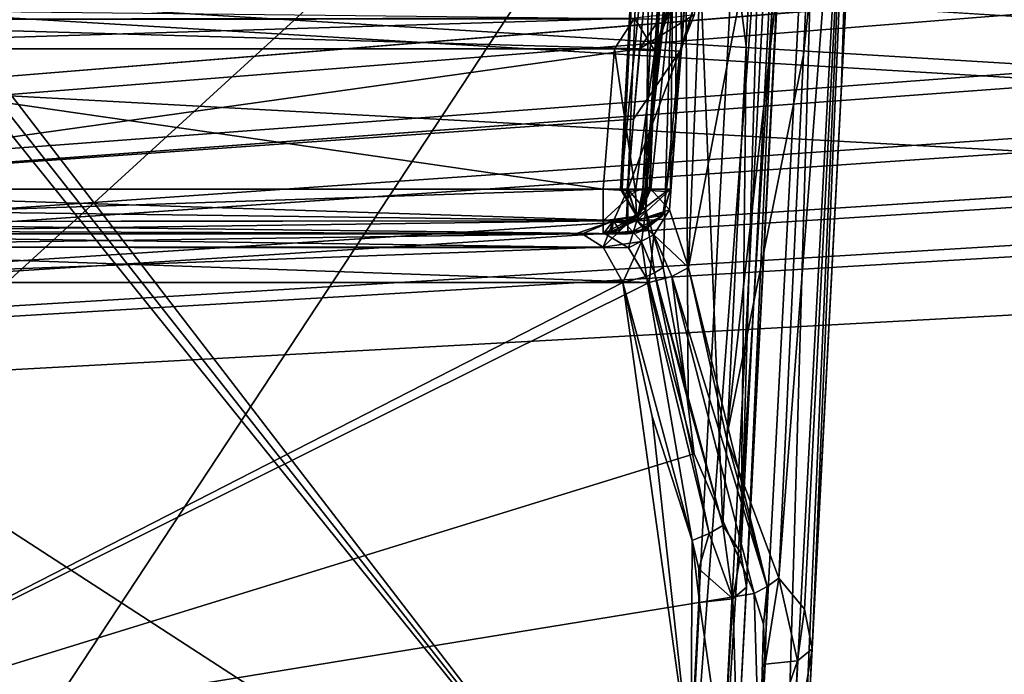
# Model space of a CAD drawing. Header units: inches. Extents: x -9.7 to 9.7, y -2.4 to 4.3.
# Tile 528 of 656: x -1.598 to -0.967, y -1.387 to -0.968. Entities that reach past the tile are written whole.
import ezdxf

# ---------------------------------------------------------------- set-up
doc = ezdxf.new("R2010")
doc.units = ezdxf.units.IN
doc.header["$LTSCALE"] = 101.851852
doc.header["$MEASUREMENT"] = 0
for name, color, linetype in [('1430', 7, 'CONTINUOUS'), ('1433', 7, 'CONTINUOUS'), ('1447', 7, 'CONTINUOUS'), ('1472', 7, 'CONTINUOUS'), ('1473', 7, 'CONTINUOUS'), ('1477', 7, 'CONTINUOUS'), ('1478', 7, 'CONTINUOUS'), ('1479', 7, 'CONTINUOUS'), ('1480', 7, 'CONTINUOUS'), ('1483', 7, 'CONTINUOUS'), ('1484', 7, 'CONTINUOUS'), ('1485', 7, 'CONTINUOUS'), ('1486', 7, 'CONTINUOUS'), ('1940', 7, 'CONTINUOUS'), ('1941', 7, 'CONTINUOUS'), ('1942', 7, 'CONTINUOUS'), ('231', 7, 'CONTINUOUS'), ('2601', 7, 'CONTINUOUS'), ('2606', 7, 'CONTINUOUS'), ('2607', 7, 'CONTINUOUS'), ('2608', 7, 'CONTINUOUS'), ('2609', 7, 'CONTINUOUS'), ('2610', 7, 'CONTINUOUS'), ('467', 7, 'CONTINUOUS'), ('835', 7, 'CONTINUOUS'), ('836', 7, 'CONTINUOUS'), ('837', 7, 'CONTINUOUS'), ('8370', 7, 'CONTINUOUS'), ('838', 7, 'CONTINUOUS'), ('8384', 7, 'CONTINUOUS'), ('839', 7, 'CONTINUOUS'), ('840', 7, 'CONTINUOUS'), ('841', 7, 'CONTINUOUS'), ('842', 7, 'CONTINUOUS'), ('843', 7, 'CONTINUOUS'), ('849', 7, 'CONTINUOUS'), ('850', 7, 'CONTINUOUS'), ('851', 7, 'CONTINUOUS'), ('852', 7, 'CONTINUOUS'), ('867', 7, 'CONTINUOUS'), ('868', 7, 'CONTINUOUS'), ('871', 7, 'CONTINUOUS')]:
    doc.layers.add(name, color=color, linetype=linetype)

msp = doc.modelspace()

# ---------------------------------------------------------------- linework, layer by layer
at = {"layer": '1430', "linetype": 'CONTINUOUS'}
for points in [[(-1.09641, -0.64895, 3.78276), (-1.14486, -1.57343, 4.39629), (-1.09584, -0.6382, 4.4453), (-1.09641, -0.64895, 3.78276)], [(-1.14145, -1.50846, 4.17641), (-1.14486, -1.57343, 4.39629), (-1.09641, -0.64895, 3.78276), (-1.14145, -1.50846, 4.17641)], [(-1.13933, -1.46806, 4.15781), (-1.14145, -1.50846, 4.17641), (-1.09641, -0.64895, 3.78276), (-1.13933, -1.46806, 4.15781)], [(-1.13847, -1.45157, 4.11652), (-1.13933, -1.46806, 4.15781), (-1.09641, -0.64895, 3.78276), (-1.13847, -1.45157, 4.11652)], [(-1.0979, -0.67738, 3.79138), (-1.13847, -1.45157, 4.11652), (-1.09641, -0.64895, 3.78276), (-1.0979, -0.67738, 3.79138)], [(-1.13847, -1.45157, 3.86955), (-1.13847, -1.45157, 4.11652), (-1.0979, -0.67738, 3.79138), (-1.13847, -1.45157, 3.86955)], [(-1.13829, -1.44816, 3.8584), (-1.13847, -1.45157, 3.86955), (-1.0979, -0.67738, 3.79138), (-1.13829, -1.44816, 3.8584)], [(-1.13781, -1.43906, 3.85101), (-1.13829, -1.44816, 3.8584), (-1.0979, -0.67738, 3.79138), (-1.13781, -1.43906, 3.85101)], [(-1.13218, -1.33148, 3.80754), (-1.13781, -1.43906, 3.85101), (-1.0979, -0.67738, 3.79138), (-1.13218, -1.33148, 3.80754)]]:
    msp.add_3dface(points, dxfattribs=at)
at = {"layer": '1433', "linetype": 'CONTINUOUS'}
for points in [[(-1.10467, -0.63882, 4.46648), (-1.17481, -1.57343, 4.42625), (-1.1258, -0.63817, 4.47526), (-1.10467, -0.63882, 4.46648)], [(-1.15357, -1.57279, 4.41749), (-1.17481, -1.57343, 4.42625), (-1.10467, -0.63882, 4.46648), (-1.15357, -1.57279, 4.41749)], [(-1.09584, -0.6382, 4.4453), (-1.14486, -1.57343, 4.39629), (-1.15357, -1.57279, 4.41749), (-1.09584, -0.6382, 4.4453)], [(-1.09584, -0.6382, 4.4453), (-1.15357, -1.57279, 4.41749), (-1.10467, -0.63882, 4.46648), (-1.09584, -0.6382, 4.4453)]]:
    msp.add_3dface(points, dxfattribs=at)
at = {"layer": '1447', "linetype": 'CONTINUOUS'}
for points in [[(-1.1258, -0.63817, 4.47526), (-1.17481, -1.57343, 4.42625), (-1.8937, -0.63817, 4.47526), (-1.1258, -0.63817, 4.47526)], [(-1.8937, -0.63817, 4.47526), (-1.17481, -1.57343, 4.42625), (-1.75007, -0.84341, 4.46451), (-1.8937, -0.63817, 4.47526)], [(-1.17481, -1.57343, 4.42625), (-1.73027, -0.88351, 4.4624), (-1.75007, -0.84341, 4.46451), (-1.17481, -1.57343, 4.42625)], [(-1.73027, -0.88351, 4.4624), (-1.17481, -1.57343, 4.42625), (-1.70705, -1.22837, 4.44433), (-1.73027, -0.88351, 4.4624)], [(-1.17481, -1.57343, 4.42625), (-1.68549, -1.57343, 4.42625), (-1.70705, -1.22837, 4.44433), (-1.17481, -1.57343, 4.42625)]]:
    msp.add_3dface(points, dxfattribs=at)
at = {"layer": '1472', "linetype": 'CONTINUOUS'}
for points in [[(-1.13781, -1.43906, 3.85101), (-1.13218, -1.33148, 3.80754), (-1.14083, -1.33877, 3.78836), (-1.13781, -1.43906, 3.85101)], [(-1.16777, -1.44873, 3.82319), (-1.14712, -1.44656, 3.83123), (-1.16213, -1.34115, 3.77972), (-1.16777, -1.44873, 3.82319)], [(-1.16213, -1.34115, 3.77972), (-1.14712, -1.44656, 3.83123), (-1.14083, -1.33877, 3.78836), (-1.16213, -1.34115, 3.77972)], [(-1.14712, -1.44656, 3.83123), (-1.13781, -1.43906, 3.85101), (-1.14083, -1.33877, 3.78836), (-1.14712, -1.44656, 3.83123)]]:
    msp.add_3dface(points, dxfattribs=at)
at = {"layer": '1473', "linetype": 'CONTINUOUS'}
for points in [[(-1.83865, -1.13627, 3.69695), (-1.82228, -1.44873, 3.82319), (-1.21131, -1.13627, 3.69695), (-1.83865, -1.13627, 3.69695)], [(-1.82228, -1.44873, 3.82319), (-1.16777, -1.44873, 3.82319), (-1.21131, -1.13627, 3.69695), (-1.82228, -1.44873, 3.82319)], [(-1.21131, -1.13627, 3.69695), (-1.16777, -1.44873, 3.82319), (-1.19242, -1.22216, 3.73165), (-1.21131, -1.13627, 3.69695)], [(-1.19242, -1.22216, 3.73165), (-1.16777, -1.44873, 3.82319), (-1.16691, -1.30154, 3.76372), (-1.19242, -1.22216, 3.73165)], [(-1.16777, -1.44873, 3.82319), (-1.16213, -1.34115, 3.77972), (-1.16691, -1.30154, 3.76372), (-1.16777, -1.44873, 3.82319)], [(-1.16691, -1.30154, 3.76372), (-1.16213, -1.34115, 3.77972), (-1.16273, -1.31968, 3.77105), (-1.16691, -1.30154, 3.76372)]]:
    msp.add_3dface(points, dxfattribs=at)
at = {"layer": '1477', "linetype": 'CONTINUOUS'}
for points in [[(-1.84181, -1.105, 3.50599), (-1.84226, -1.105, 3.65059), (-1.23745, -1.105, 3.65059), (-1.84181, -1.105, 3.50599)], [(-1.22383, -1.105, 3.50597), (-1.84181, -1.105, 3.50599), (-1.2417, -1.105, 3.57724), (-1.22383, -1.105, 3.50597)], [(-1.2417, -1.105, 3.57724), (-1.84181, -1.105, 3.50599), (-1.23745, -1.105, 3.65059), (-1.2417, -1.105, 3.57724)]]:
    msp.add_3dface(points, dxfattribs=at)
at = {"layer": '1478', "linetype": 'CONTINUOUS'}
for points in [[(-1.20814, -1.07657, 3.64435), (-1.20238, -1.09395, 3.51498), (-1.21725, -1.09676, 3.64629), (-1.20814, -1.07657, 3.64435)], [(-1.20862, -1.07657, 3.55796), (-1.20238, -1.09395, 3.51498), (-1.21282, -1.07657, 3.6), (-1.20862, -1.07657, 3.55796)], [(-1.21282, -1.07657, 3.6), (-1.20238, -1.09395, 3.51498), (-1.21164, -1.07657, 3.6223), (-1.21282, -1.07657, 3.6)], [(-1.21164, -1.07657, 3.6223), (-1.20238, -1.09395, 3.51498), (-1.20814, -1.07657, 3.64435), (-1.21164, -1.07657, 3.6223)], [(-1.1962, -1.07657, 3.51757), (-1.20238, -1.09395, 3.51498), (-1.20862, -1.07657, 3.55796), (-1.1962, -1.07657, 3.51757)], [(-1.22383, -1.105, 3.50597), (-1.2417, -1.105, 3.57724), (-1.21725, -1.09676, 3.64629), (-1.22383, -1.105, 3.50597)], [(-1.2417, -1.105, 3.57724), (-1.23745, -1.105, 3.65059), (-1.21725, -1.09676, 3.64629), (-1.2417, -1.105, 3.57724)], [(-1.2185, -1.10444, 3.50821), (-1.22383, -1.105, 3.50597), (-1.21725, -1.09676, 3.64629), (-1.2185, -1.10444, 3.50821)], [(-1.21337, -1.10278, 3.51036), (-1.2185, -1.10444, 3.50821), (-1.21725, -1.09676, 3.64629), (-1.21337, -1.10278, 3.51036)], [(-1.20238, -1.09395, 3.51498), (-1.21337, -1.10278, 3.51036), (-1.21725, -1.09676, 3.64629), (-1.20238, -1.09395, 3.51498)]]:
    msp.add_3dface(points, dxfattribs=at)
at = {"layer": '1479', "linetype": 'CONTINUOUS'}
for points in [[(-1.22383, -1.07657, 3.47601), (-1.22383, -1.09676, 3.48532), (-1.20323, -1.07772, 3.48433), (-1.22383, -1.07657, 3.47601)], [(-1.20261, -1.09373, 3.49601), (-1.20323, -1.07772, 3.48433), (-1.22383, -1.09676, 3.48532), (-1.20261, -1.09373, 3.49601)], [(-1.20323, -1.07772, 3.48433), (-1.20261, -1.09373, 3.49601), (-1.19383, -1.075, 3.50597), (-1.20323, -1.07772, 3.48433)], [(-1.20261, -1.09373, 3.49601), (-1.20238, -1.09395, 3.51498), (-1.19383, -1.075, 3.50597), (-1.20261, -1.09373, 3.49601)], [(-1.20238, -1.09395, 3.51498), (-1.1962, -1.07657, 3.51757), (-1.19383, -1.075, 3.50597), (-1.20238, -1.09395, 3.51498)], [(-1.19383, -1.075, 3.50597), (-1.1962, -1.07657, 3.51757), (-1.1943, -1.07702, 3.51091), (-1.19383, -1.075, 3.50597)], [(-1.22383, -1.105, 3.50597), (-1.2185, -1.10444, 3.50821), (-1.20261, -1.09373, 3.49601), (-1.22383, -1.105, 3.50597)], [(-1.22383, -1.105, 3.50597), (-1.20261, -1.09373, 3.49601), (-1.22383, -1.09676, 3.48532), (-1.22383, -1.105, 3.50597)], [(-1.2185, -1.10444, 3.50821), (-1.21337, -1.10278, 3.51036), (-1.20261, -1.09373, 3.49601), (-1.2185, -1.10444, 3.50821)], [(-1.21337, -1.10278, 3.51036), (-1.20238, -1.09395, 3.51498), (-1.20261, -1.09373, 3.49601), (-1.21337, -1.10278, 3.51036)]]:
    msp.add_3dface(points, dxfattribs=at)
at = {"layer": '1480', "linetype": 'CONTINUOUS'}
for points in [[(-1.22383, -1.09676, 3.48532), (-1.22383, -1.07657, 3.47601), (-1.84154, -1.09712, 3.4857), (-1.22383, -1.09676, 3.48532)], [(-1.84154, -1.09712, 3.4857), (-1.22383, -1.07657, 3.47601), (-1.84077, -1.07657, 3.47601), (-1.84154, -1.09712, 3.4857)], [(-1.84181, -1.105, 3.50599), (-1.22383, -1.105, 3.50597), (-1.22383, -1.09676, 3.48532), (-1.84181, -1.105, 3.50599)], [(-1.84181, -1.105, 3.50599), (-1.22383, -1.09676, 3.48532), (-1.84154, -1.09712, 3.4857), (-1.84181, -1.105, 3.50599)]]:
    msp.add_3dface(points, dxfattribs=at)
at = {"layer": '1483', "linetype": 'CONTINUOUS'}
for points in [[(-1.84856, -0.96793, 3.46275), (-1.84548, -0.98664, 3.4713), (-1.20377, -0.96687, 3.46158), (-1.84856, -0.96793, 3.46275)], [(-1.84548, -0.98664, 3.4713), (-1.21662, -0.98664, 3.4713), (-1.20377, -0.96687, 3.46158), (-1.84548, -0.98664, 3.4713)]]:
    msp.add_3dface(points, dxfattribs=at)
at = {"layer": '1484', "linetype": 'CONTINUOUS'}
for points in [[(-1.84077, -1.07657, 3.47601), (-1.22383, -1.07657, 3.47601), (-1.84548, -0.98664, 3.4713), (-1.84077, -1.07657, 3.47601)], [(-1.84548, -0.98664, 3.4713), (-1.22383, -1.07657, 3.47601), (-1.21662, -0.98664, 3.4713), (-1.84548, -0.98664, 3.4713)]]:
    msp.add_3dface(points, dxfattribs=at)
at = {"layer": '1485', "linetype": 'CONTINUOUS'}
for points in [[(-1.22383, -1.07657, 3.47601), (-1.20323, -1.07772, 3.48433), (-1.21662, -0.98664, 3.4713), (-1.22383, -1.07657, 3.47601)], [(-1.21662, -0.98664, 3.4713), (-1.20323, -1.07772, 3.48433), (-1.19091, -0.98796, 3.48606), (-1.21662, -0.98664, 3.4713)], [(-1.20323, -1.07772, 3.48433), (-1.19383, -1.075, 3.50597), (-1.19091, -0.98796, 3.48606), (-1.20323, -1.07772, 3.48433)], [(-1.19383, -1.075, 3.50597), (-1.1943, -1.07702, 3.51091), (-1.19091, -0.98796, 3.48606), (-1.19383, -1.075, 3.50597)], [(-1.19091, -0.98796, 3.48606), (-1.1943, -1.07702, 3.51091), (-1.19281, -1.03166, 3.51562), (-1.19091, -0.98796, 3.48606)], [(-1.18936, -0.98664, 3.51368), (-1.19091, -0.98796, 3.48606), (-1.19281, -1.03166, 3.51562), (-1.18936, -0.98664, 3.51368)], [(-1.1943, -1.07702, 3.51091), (-1.1962, -1.07657, 3.51757), (-1.19281, -1.03166, 3.51562), (-1.1943, -1.07702, 3.51091)]]:
    msp.add_3dface(points, dxfattribs=at)
at = {"layer": '1486', "linetype": 'CONTINUOUS'}
for points in [[(-1.19091, -0.98796, 3.48606), (-1.18936, -0.98664, 3.51368), (-1.17794, -0.94574, 3.49629), (-1.19091, -0.98796, 3.48606)], [(-1.19091, -0.98796, 3.48606), (-1.17794, -0.94574, 3.49629), (-1.18234, -0.96467, 3.47692), (-1.19091, -0.98796, 3.48606)], [(-1.20377, -0.96687, 3.46158), (-1.19091, -0.98796, 3.48606), (-1.18234, -0.96467, 3.47692), (-1.20377, -0.96687, 3.46158)], [(-1.20377, -0.96687, 3.46158), (-1.21662, -0.98664, 3.4713), (-1.19091, -0.98796, 3.48606), (-1.20377, -0.96687, 3.46158)]]:
    msp.add_3dface(points, dxfattribs=at)
at = {"layer": '1940', "linetype": 'CONTINUOUS'}
for points in [[(-1.1114, -1.32569, -3.77974), (-1.09553, -0.99044, -3.76872), (-1.06015, -0.65816, -3.77567), (-1.1114, -1.32569, -3.77974)], [(-1.1114, -1.32569, -3.77974), (-1.06015, -0.65816, -3.77567), (-1.09503, -1.34544, -3.79861), (-1.1114, -1.32569, -3.77974)], [(-1.09553, -0.99044, -3.76872), (-1.08008, -0.65843, -3.75728), (-1.06015, -0.65816, -3.77567), (-1.09553, -0.99044, -3.76872)], [(-1.06015, -0.65816, -3.77567), (-1.09014, -1.37097, -3.82349), (-1.09503, -1.34544, -3.79861), (-1.06015, -0.65816, -3.77567)], [(-1.07147, -1.0147, -3.81292), (-1.09014, -1.37097, -3.82349), (-1.06015, -0.65816, -3.77567), (-1.07147, -1.0147, -3.81292)], [(-1.0528, -0.65843, -3.80177), (-1.07147, -1.0147, -3.81292), (-1.06015, -0.65816, -3.77567), (-1.0528, -0.65843, -3.80177)]]:
    msp.add_3dface(points, dxfattribs=at)
at = {"layer": '1941', "linetype": 'CONTINUOUS'}
for points in [[(-1.11887, -1.33086, -3.77717), (-1.1114, -1.32569, -3.77974), (-1.1201, -1.38064, -3.79568), (-1.11887, -1.33086, -3.77717)], [(-1.1201, -1.38064, -3.79568), (-1.1114, -1.32569, -3.77974), (-1.09945, -1.37848, -3.80372), (-1.1201, -1.38064, -3.79568)], [(-1.1114, -1.32569, -3.77974), (-1.09503, -1.34544, -3.79861), (-1.09945, -1.37848, -3.80372), (-1.1114, -1.32569, -3.77974)], [(-1.12718, -1.33537, -3.77739), (-1.11887, -1.33086, -3.77717), (-1.1212, -1.35515, -3.78538), (-1.12718, -1.33537, -3.77739)], [(-1.11887, -1.33086, -3.77717), (-1.1201, -1.38064, -3.79568), (-1.1212, -1.35515, -3.78538), (-1.11887, -1.33086, -3.77717)], [(-1.09503, -1.34544, -3.79861), (-1.09014, -1.37097, -3.82349), (-1.09945, -1.37848, -3.80372), (-1.09503, -1.34544, -3.79861)]]:
    msp.add_3dface(points, dxfattribs=at)
at = {"layer": '1942', "linetype": 'CONTINUOUS'}
for points in [[(-1.09371, -1.43906, -3.851), (-1.10237, -1.44636, -3.83183), (-1.09014, -1.37097, -3.82349), (-1.09371, -1.43906, -3.851)], [(-1.09014, -1.37097, -3.82349), (-1.10237, -1.44636, -3.83183), (-1.09945, -1.37848, -3.80372), (-1.09014, -1.37097, -3.82349)], [(-1.12367, -1.44873, -3.82319), (-1.1201, -1.38064, -3.79568), (-1.09945, -1.37848, -3.80372), (-1.12367, -1.44873, -3.82319)], [(-1.10237, -1.44636, -3.83183), (-1.12367, -1.44873, -3.82319), (-1.09945, -1.37848, -3.80372), (-1.10237, -1.44636, -3.83183)]]:
    msp.add_3dface(points, dxfattribs=at)
at = {"layer": '231', "linetype": 'CONTINUOUS'}
for points in [[(8.57837, -1.57343, -4.62775), (-8.57837, -1.57343, -4.62775), (8.52935, -0.63817, -4.57874), (8.57837, -1.57343, -4.62775)], [(5.89693, -0.63817, -4.57874), (-8.57837, -1.57343, -4.62775), (5.12257, -0.63817, -4.57874), (5.89693, -0.63817, -4.57874)], [(-8.57837, -1.57343, -4.62775), (5.89693, -0.63817, -4.57874), (6.10307, -0.63817, -4.57874), (-8.57837, -1.57343, -4.62775)], [(5.12257, -0.63817, -4.57874), (-8.57837, -1.57343, -4.62775), (4.87743, -0.63817, -4.57874), (5.12257, -0.63817, -4.57874)], [(4.87743, -0.63817, -4.57874), (-8.57837, -1.57343, -4.62775), (4.10307, -0.63817, -4.57874), (4.87743, -0.63817, -4.57874)], [(4.10307, -0.63817, -4.57874), (-8.57837, -1.57343, -4.62775), (3.89693, -0.63817, -4.57874), (4.10307, -0.63817, -4.57874)], [(3.89693, -0.63817, -4.57874), (-8.57837, -1.57343, -4.62775), (3.12257, -0.63817, -4.57874), (3.89693, -0.63817, -4.57874)], [(3.12257, -0.63817, -4.57874), (-8.57837, -1.57343, -4.62775), (2.87743, -0.63817, -4.57874), (3.12257, -0.63817, -4.57874)], [(2.87743, -0.63817, -4.57874), (-8.57837, -1.57343, -4.62775), (2.10307, -0.63817, -4.57874), (2.87743, -0.63817, -4.57874)], [(2.10307, -0.63817, -4.57874), (-8.57837, -1.57343, -4.62775), (1.89693, -0.63817, -4.57874), (2.10307, -0.63817, -4.57874)], [(1.89693, -0.63817, -4.57874), (-8.57837, -1.57343, -4.62775), (-1.89693, -0.63817, -4.57874), (1.89693, -0.63817, -4.57874)], [(8.52935, -0.63817, -4.57874), (-8.57837, -1.57343, -4.62775), (7.12257, -0.63817, -4.57874), (8.52935, -0.63817, -4.57874)], [(7.12257, -0.63817, -4.57874), (-8.57837, -1.57343, -4.62775), (6.87743, -0.63817, -4.57874), (7.12257, -0.63817, -4.57874)], [(6.87743, -0.63817, -4.57874), (-8.57837, -1.57343, -4.62775), (6.10307, -0.63817, -4.57874), (6.87743, -0.63817, -4.57874)]]:
    msp.add_3dface(points, dxfattribs=at)
at = {"layer": '2601', "linetype": 'CONTINUOUS'}
for points in [[(-1.20862, -1.07657, 3.55796), (-1.21282, -1.07657, 3.6), (-1.17224, -0.67738, 3.5154), (-1.20862, -1.07657, 3.55796)], [(-1.21282, -1.07657, 3.6), (-1.21164, -1.07657, 3.6223), (-1.1919, -0.67738, 3.6), (-1.21282, -1.07657, 3.6)], [(-1.17224, -0.67738, 3.5154), (-1.21282, -1.07657, 3.6), (-1.1919, -0.67738, 3.6), (-1.17224, -0.67738, 3.5154)], [(-1.21164, -1.07657, 3.6223), (-1.20814, -1.07657, 3.64435), (-1.1919, -0.67738, 3.6), (-1.21164, -1.07657, 3.6223)], [(-1.1962, -1.07657, 3.51757), (-1.20862, -1.07657, 3.55796), (-1.17224, -0.67738, 3.5154), (-1.1962, -1.07657, 3.51757)], [(-1.1919, -0.67738, 3.6), (-1.20814, -1.07657, 3.64435), (-1.19658, -1.09018, 3.68337), (-1.1919, -0.67738, 3.6)], [(-1.17224, -0.67738, 3.6846), (-1.1919, -0.67738, 3.6), (-1.19658, -1.09018, 3.68337), (-1.17224, -0.67738, 3.6846)], [(-1.18552, -1.1266, 3.70953), (-1.17224, -0.67738, 3.6846), (-1.19658, -1.09018, 3.68337), (-1.18552, -1.1266, 3.70953)], [(-1.19281, -1.03166, 3.51562), (-1.1962, -1.07657, 3.51757), (-1.17224, -0.67738, 3.5154), (-1.19281, -1.03166, 3.51562)], [(-1.18936, -0.98664, 3.51368), (-1.19281, -1.03166, 3.51562), (-1.17224, -0.67738, 3.5154), (-1.18936, -0.98664, 3.51368)], [(-1.17794, -0.94574, 3.49629), (-1.18936, -0.98664, 3.51368), (-1.17224, -0.67738, 3.5154), (-1.17794, -0.94574, 3.49629)], [(-1.16937, -1.21237, 3.7403), (-1.17224, -0.67738, 3.6846), (-1.18552, -1.1266, 3.70953), (-1.16937, -1.21237, 3.7403)], [(-1.1173, -0.67738, 3.75187), (-1.17224, -0.67738, 3.6846), (-1.13234, -0.98491, 3.76049), (-1.1173, -0.67738, 3.75187)], [(-1.13234, -0.98491, 3.76049), (-1.17224, -0.67738, 3.6846), (-1.14723, -1.29188, 3.76895), (-1.13234, -0.98491, 3.76049)], [(-1.14723, -1.29188, 3.76895), (-1.17224, -0.67738, 3.6846), (-1.16937, -1.21237, 3.7403), (-1.14723, -1.29188, 3.76895)]]:
    msp.add_3dface(points, dxfattribs=at)
at = {"layer": '2606', "linetype": 'CONTINUOUS'}
for points in [[(-1.1173, -0.67738, 3.75187), (-1.13234, -0.98491, 3.76049), (-1.13574, -1.30933, 3.7858), (-1.1173, -0.67738, 3.75187)], [(-1.10302, -0.67768, 3.76939), (-1.1173, -0.67738, 3.75187), (-1.13574, -1.30933, 3.7858), (-1.10302, -0.67768, 3.76939)], [(-1.13218, -1.33148, 3.80754), (-1.10302, -0.67768, 3.76939), (-1.13574, -1.30933, 3.7858), (-1.13218, -1.33148, 3.80754)], [(-1.13218, -1.33148, 3.80754), (-1.0979, -0.67738, 3.79138), (-1.09848, -0.67755, 3.78386), (-1.13218, -1.33148, 3.80754)], [(-1.13218, -1.33148, 3.80754), (-1.09848, -0.67755, 3.78386), (-1.10302, -0.67768, 3.76939), (-1.13218, -1.33148, 3.80754)], [(-1.14723, -1.29188, 3.76895), (-1.13574, -1.30933, 3.7858), (-1.13234, -0.98491, 3.76049), (-1.14723, -1.29188, 3.76895)]]:
    msp.add_3dface(points, dxfattribs=at)
at = {"layer": '2607', "linetype": 'CONTINUOUS'}
for points in [[(-1.14083, -1.33877, 3.78836), (-1.14723, -1.29188, 3.76895), (-1.15603, -1.29709, 3.76441), (-1.14083, -1.33877, 3.78836)], [(-1.14723, -1.29188, 3.76895), (-1.14083, -1.33877, 3.78836), (-1.13574, -1.30933, 3.7858), (-1.14723, -1.29188, 3.76895)], [(-1.16691, -1.30154, 3.76372), (-1.16273, -1.31968, 3.77105), (-1.15603, -1.29709, 3.76441), (-1.16691, -1.30154, 3.76372)], [(-1.16273, -1.31968, 3.77105), (-1.14083, -1.33877, 3.78836), (-1.15603, -1.29709, 3.76441), (-1.16273, -1.31968, 3.77105)], [(-1.14083, -1.33877, 3.78836), (-1.13218, -1.33148, 3.80754), (-1.13574, -1.30933, 3.7858), (-1.14083, -1.33877, 3.78836)], [(-1.16213, -1.34115, 3.77972), (-1.14083, -1.33877, 3.78836), (-1.16273, -1.31968, 3.77105), (-1.16213, -1.34115, 3.77972)]]:
    msp.add_3dface(points, dxfattribs=at)
at = {"layer": '2608', "linetype": 'CONTINUOUS'}
for points in [[(-1.16937, -1.21237, 3.7403), (-1.18552, -1.1266, 3.70953), (-1.19092, -1.13006, 3.70335), (-1.16937, -1.21237, 3.7403)], [(-1.21131, -1.13627, 3.69695), (-1.16691, -1.30154, 3.76372), (-1.19625, -1.1324, 3.69989), (-1.21131, -1.13627, 3.69695)], [(-1.19625, -1.1324, 3.69989), (-1.15603, -1.29709, 3.76441), (-1.19092, -1.13006, 3.70335), (-1.19625, -1.1324, 3.69989)], [(-1.16691, -1.30154, 3.76372), (-1.15603, -1.29709, 3.76441), (-1.19625, -1.1324, 3.69989), (-1.16691, -1.30154, 3.76372)], [(-1.14723, -1.29188, 3.76895), (-1.16937, -1.21237, 3.7403), (-1.19092, -1.13006, 3.70335), (-1.14723, -1.29188, 3.76895)], [(-1.15603, -1.29709, 3.76441), (-1.14723, -1.29188, 3.76895), (-1.19092, -1.13006, 3.70335), (-1.15603, -1.29709, 3.76441)], [(-1.21131, -1.13627, 3.69695), (-1.19242, -1.22216, 3.73165), (-1.16691, -1.30154, 3.76372), (-1.21131, -1.13627, 3.69695)]]:
    msp.add_3dface(points, dxfattribs=at)
at = {"layer": '2609', "linetype": 'CONTINUOUS'}
for points in [[(-1.20814, -1.07657, 3.64435), (-1.21725, -1.09676, 3.64629), (-1.20914, -1.09905, 3.66784), (-1.20814, -1.07657, 3.64435)], [(-1.19658, -1.09018, 3.68337), (-1.20814, -1.07657, 3.64435), (-1.20914, -1.09905, 3.66784), (-1.19658, -1.09018, 3.68337)], [(-1.19924, -1.10991, 3.68793), (-1.19658, -1.09018, 3.68337), (-1.20914, -1.09905, 3.66784), (-1.19924, -1.10991, 3.68793)], [(-1.19092, -1.13006, 3.70335), (-1.19658, -1.09018, 3.68337), (-1.19924, -1.10991, 3.68793), (-1.19092, -1.13006, 3.70335)], [(-1.18552, -1.1266, 3.70953), (-1.19658, -1.09018, 3.68337), (-1.19092, -1.13006, 3.70335), (-1.18552, -1.1266, 3.70953)], [(-1.21725, -1.09676, 3.64629), (-1.23745, -1.105, 3.65059), (-1.22394, -1.11364, 3.67869), (-1.21725, -1.09676, 3.64629)], [(-1.20914, -1.09905, 3.66784), (-1.21725, -1.09676, 3.64629), (-1.22394, -1.11364, 3.67869), (-1.20914, -1.09905, 3.66784)], [(-1.19924, -1.10991, 3.68793), (-1.20914, -1.09905, 3.66784), (-1.22394, -1.11364, 3.67869), (-1.19924, -1.10991, 3.68793)], [(-1.21131, -1.13627, 3.69695), (-1.19924, -1.10991, 3.68793), (-1.22394, -1.11364, 3.67869), (-1.21131, -1.13627, 3.69695)], [(-1.21131, -1.13627, 3.69695), (-1.19625, -1.1324, 3.69989), (-1.19924, -1.10991, 3.68793), (-1.21131, -1.13627, 3.69695)], [(-1.19625, -1.1324, 3.69989), (-1.19092, -1.13006, 3.70335), (-1.19924, -1.10991, 3.68793), (-1.19625, -1.1324, 3.69989)]]:
    msp.add_3dface(points, dxfattribs=at)
at = {"layer": '2610', "linetype": 'CONTINUOUS'}
for points in [[(-1.84226, -1.105, 3.65059), (-1.84127, -1.11356, 3.67856), (-1.23745, -1.105, 3.65059), (-1.84226, -1.105, 3.65059)], [(-1.23745, -1.105, 3.65059), (-1.84127, -1.11356, 3.67856), (-1.22394, -1.11364, 3.67869), (-1.23745, -1.105, 3.65059)], [(-1.84127, -1.11356, 3.67856), (-1.83865, -1.13627, 3.69695), (-1.22394, -1.11364, 3.67869), (-1.84127, -1.11356, 3.67856)], [(-1.83865, -1.13627, 3.69695), (-1.21131, -1.13627, 3.69695), (-1.22394, -1.11364, 3.67869), (-1.83865, -1.13627, 3.69695)]]:
    msp.add_3dface(points, dxfattribs=at)
at = {"layer": '467', "linetype": 'CONTINUOUS'}
for points in [[(-1.12257, -0.63817, 4.57874), (8.57837, -1.57343, 4.62775), (-1.08228, -0.62134, 4.57786), (-1.12257, -0.63817, 4.57874)], [(-1.08228, -0.62134, 4.57786), (8.57837, -1.57343, 4.62775), (-0.87743, -0.63817, 4.57874), (-1.08228, -0.62134, 4.57786)], [(-8.57837, -1.57343, 4.62775), (8.57837, -1.57343, 4.62775), (-8.52935, -0.63817, 4.57874), (-8.57837, -1.57343, 4.62775)], [(-8.52935, -0.63817, 4.57874), (8.57837, -1.57343, 4.62775), (-7.12257, -0.63817, 4.57874), (-8.52935, -0.63817, 4.57874)], [(-7.12257, -0.63817, 4.57874), (8.57837, -1.57343, 4.62775), (-6.87743, -0.63817, 4.57874), (-7.12257, -0.63817, 4.57874)], [(-6.87743, -0.63817, 4.57874), (8.57837, -1.57343, 4.62775), (-6.10307, -0.63817, 4.57874), (-6.87743, -0.63817, 4.57874)], [(-6.10307, -0.63817, 4.57874), (8.57837, -1.57343, 4.62775), (-5.89693, -0.63817, 4.57874), (-6.10307, -0.63817, 4.57874)], [(-5.89693, -0.63817, 4.57874), (8.57837, -1.57343, 4.62775), (-5.12257, -0.63817, 4.57874), (-5.89693, -0.63817, 4.57874)], [(-5.12257, -0.63817, 4.57874), (8.57837, -1.57343, 4.62775), (-4.87743, -0.63817, 4.57874), (-5.12257, -0.63817, 4.57874)], [(-4.87743, -0.63817, 4.57874), (8.57837, -1.57343, 4.62775), (-4.10307, -0.63817, 4.57874), (-4.87743, -0.63817, 4.57874)], [(8.57837, -1.57343, 4.62775), (-3.89693, -0.63817, 4.57874), (-4.10307, -0.63817, 4.57874), (8.57837, -1.57343, 4.62775)], [(-3.89693, -0.63817, 4.57874), (8.57837, -1.57343, 4.62775), (-3.12257, -0.63817, 4.57874), (-3.89693, -0.63817, 4.57874)], [(-3.12257, -0.63817, 4.57874), (8.57837, -1.57343, 4.62775), (-2.87743, -0.63817, 4.57874), (-3.12257, -0.63817, 4.57874)], [(-2.87743, -0.63817, 4.57874), (8.57837, -1.57343, 4.62775), (-2.10307, -0.63817, 4.57874), (-2.87743, -0.63817, 4.57874)], [(-2.10307, -0.63817, 4.57874), (8.57837, -1.57343, 4.62775), (-1.89693, -0.63817, 4.57874), (-2.10307, -0.63817, 4.57874)], [(-1.89693, -0.63817, 4.57874), (8.57837, -1.57343, 4.62775), (-1.12257, -0.63817, 4.57874), (-1.89693, -0.63817, 4.57874)]]:
    msp.add_3dface(points, dxfattribs=at)
at = {"layer": '835', "linetype": 'CONTINUOUS'}
for points in [[(-1.19717, -1.07657, -3.62211), (-1.1984, -1.07657, -3.6), (-1.15047, -0.65843, -3.69224), (-1.19717, -1.07657, -3.62211)], [(-1.15047, -0.65843, -3.69224), (-1.1984, -1.07657, -3.6), (-1.17649, -0.65843, -3.6), (-1.15047, -0.65843, -3.69224)], [(-1.17649, -0.65843, -3.6), (-1.1984, -1.07657, -3.6), (-1.19395, -1.07657, -3.55822), (-1.17649, -0.65843, -3.6)], [(-1.19347, -1.07657, -3.64395), (-1.19717, -1.07657, -3.62211), (-1.15047, -0.65843, -3.69224), (-1.19347, -1.07657, -3.64395)], [(-1.1808, -1.07657, -3.5183), (-1.17649, -0.65843, -3.6), (-1.19395, -1.07657, -3.55822), (-1.1808, -1.07657, -3.5183)], [(-1.18135, -1.0897, -3.68216), (-1.19347, -1.07657, -3.64395), (-1.15047, -0.65843, -3.69224), (-1.18135, -1.0897, -3.68216)], [(-1.16918, -1.1266, -3.70858), (-1.18135, -1.0897, -3.68216), (-1.15047, -0.65843, -3.69224), (-1.16918, -1.1266, -3.70858)], [(-1.17733, -1.03167, -3.51639), (-1.17649, -0.65843, -3.6), (-1.1808, -1.07657, -3.5183), (-1.17733, -1.03167, -3.51639)], [(-1.17379, -0.98664, -3.51448), (-1.17649, -0.65843, -3.6), (-1.17733, -1.03167, -3.51639), (-1.17379, -0.98664, -3.51448)], [(-1.15047, -0.65843, -3.50776), (-1.17649, -0.65843, -3.6), (-1.17379, -0.98664, -3.51448), (-1.15047, -0.65843, -3.50776)], [(-1.16138, -0.94533, -3.49686), (-1.15047, -0.65843, -3.50776), (-1.17379, -0.98664, -3.51448), (-1.16138, -0.94533, -3.49686)], [(-1.14492, -1.23571, -3.74745), (-1.16918, -1.1266, -3.70858), (-1.08008, -0.65843, -3.75728), (-1.14492, -1.23571, -3.74745)], [(-1.08008, -0.65843, -3.75728), (-1.16918, -1.1266, -3.70858), (-1.15047, -0.65843, -3.69224), (-1.08008, -0.65843, -3.75728)], [(-1.09553, -0.99044, -3.76872), (-1.14492, -1.23571, -3.74745), (-1.08008, -0.65843, -3.75728), (-1.09553, -0.99044, -3.76872)], [(-1.1114, -1.32569, -3.77974), (-1.14492, -1.23571, -3.74745), (-1.09553, -0.99044, -3.76872), (-1.1114, -1.32569, -3.77974)]]:
    msp.add_3dface(points, dxfattribs=at)
at = {"layer": '836', "linetype": 'CONTINUOUS'}
for points in [[(-1.1984, -1.07657, -3.6), (-1.19717, -1.07657, -3.62211), (-1.20226, -1.09647, -3.64595), (-1.1984, -1.07657, -3.6)], [(-1.19395, -1.07657, -3.55822), (-1.1984, -1.07657, -3.6), (-1.20226, -1.09647, -3.64595), (-1.19395, -1.07657, -3.55822)], [(-1.19717, -1.07657, -3.62211), (-1.19347, -1.07657, -3.64395), (-1.20226, -1.09647, -3.64595), (-1.19717, -1.07657, -3.62211)], [(-1.1808, -1.07657, -3.5183), (-1.19395, -1.07657, -3.55822), (-1.20226, -1.09647, -3.64595), (-1.1808, -1.07657, -3.5183)], [(-1.1808, -1.07657, -3.5183), (-1.20226, -1.09647, -3.64595), (-1.18565, -1.09211, -3.51612), (-1.1808, -1.07657, -3.5183)], [(-1.20226, -1.09647, -3.64595), (-1.22269, -1.105, -3.65059), (-1.19722, -1.10252, -3.51089), (-1.20226, -1.09647, -3.64595)], [(-1.18565, -1.09211, -3.51612), (-1.20226, -1.09647, -3.64595), (-1.19722, -1.10252, -3.51089), (-1.18565, -1.09211, -3.51612)], [(-1.19722, -1.10252, -3.51089), (-1.22269, -1.105, -3.65059), (-1.20255, -1.10437, -3.50848), (-1.19722, -1.10252, -3.51089)], [(-1.20255, -1.10437, -3.50848), (-1.22269, -1.105, -3.65059), (-1.2272, -1.105, -3.57709), (-1.20255, -1.10437, -3.50848)], [(-1.2081, -1.105, -3.50597), (-1.20255, -1.10437, -3.50848), (-1.2272, -1.105, -3.57709), (-1.2081, -1.105, -3.50597)]]:
    msp.add_3dface(points, dxfattribs=at)
at = {"layer": '837', "linetype": 'CONTINUOUS'}
for points in [[(-1.2272, -1.105, -3.57709), (-1.22269, -1.105, -3.65059), (-1.84226, -1.105, -3.65059), (-1.2272, -1.105, -3.57709)], [(-1.2081, -1.105, -3.50597), (-1.2272, -1.105, -3.57709), (-1.84226, -1.105, -3.65059), (-1.2081, -1.105, -3.50597)], [(-1.84226, -1.105, -3.50597), (-1.2081, -1.105, -3.50597), (-1.84226, -1.105, -3.65059), (-1.84226, -1.105, -3.50597)]]:
    msp.add_3dface(points, dxfattribs=at)
at = {"layer": '8370', "linetype": 'CONTINUOUS'}
for points in [[(-2.79289, -2.4479, 13.45667), (2.79289, -2.4479, 13.45667), (-2.79289, -0.18516, 15.71941), (-2.79289, -2.4479, 13.45667)], [(-2.79289, -0.18516, 15.71941), (2.79289, -2.4479, 13.45667), (2.79289, -0.18516, 15.71941), (-2.79289, -0.18516, 15.71941)]]:
    msp.add_3dface(points, dxfattribs=at)
at = {"layer": '838', "linetype": 'CONTINUOUS'}
for points in [[(-1.85697, -1.08818, -3.47902), (-1.84077, -1.07657, -3.47601), (-1.2081, -1.09675, -3.48531), (-1.85697, -1.08818, -3.47902)], [(-1.84077, -1.07657, -3.47601), (-1.2081, -1.07657, -3.47601), (-1.2081, -1.09675, -3.48531), (-1.84077, -1.07657, -3.47601)], [(-1.8713, -1.0975, -3.48613), (-1.85697, -1.08818, -3.47902), (-1.2081, -1.09675, -3.48531), (-1.8713, -1.0975, -3.48613)], [(-1.2081, -1.105, -3.50597), (-1.8713, -1.0975, -3.48613), (-1.2081, -1.09675, -3.48531), (-1.2081, -1.105, -3.50597)], [(-1.8713, -1.0975, -3.48613), (-1.2081, -1.105, -3.50597), (-1.85753, -1.10302, -3.49526), (-1.8713, -1.0975, -3.48613)], [(-1.2081, -1.105, -3.50597), (-1.84226, -1.105, -3.50597), (-1.85753, -1.10302, -3.49526), (-1.2081, -1.105, -3.50597)]]:
    msp.add_3dface(points, dxfattribs=at)
at = {"layer": '8384', "linetype": 'CONTINUOUS'}
for points in [[(-2.79289, -0.07414, 15.6084), (2.79289, -0.07414, 15.6084), (-2.79289, -2.33688, 13.34565), (-2.79289, -0.07414, 15.6084)], [(-2.79289, -2.33688, 13.34565), (2.79289, -0.07414, 15.6084), (2.79289, -2.33688, 13.34565), (-2.79289, -2.33688, 13.34565)]]:
    msp.add_3dface(points, dxfattribs=at)
at = {"layer": '839', "linetype": 'CONTINUOUS'}
for points in [[(-1.2081, -1.09675, -3.48531), (-1.2081, -1.07657, -3.47601), (-1.18364, -1.07788, -3.48885), (-1.2081, -1.09675, -3.48531)], [(-1.18563, -1.0934, -3.49845), (-1.2081, -1.09675, -3.48531), (-1.18364, -1.07788, -3.48885), (-1.18563, -1.0934, -3.49845)], [(-1.1808, -1.07657, -3.5183), (-1.18565, -1.09211, -3.51612), (-1.18563, -1.0934, -3.49845), (-1.1808, -1.07657, -3.5183)], [(-1.1808, -1.07657, -3.5183), (-1.18563, -1.0934, -3.49845), (-1.18364, -1.07788, -3.48885), (-1.1808, -1.07657, -3.5183)], [(-1.20255, -1.10437, -3.50848), (-1.2081, -1.105, -3.50597), (-1.18563, -1.0934, -3.49845), (-1.20255, -1.10437, -3.50848)], [(-1.2081, -1.105, -3.50597), (-1.2081, -1.09675, -3.48531), (-1.18563, -1.0934, -3.49845), (-1.2081, -1.105, -3.50597)], [(-1.19722, -1.10252, -3.51089), (-1.20255, -1.10437, -3.50848), (-1.18563, -1.0934, -3.49845), (-1.19722, -1.10252, -3.51089)], [(-1.18565, -1.09211, -3.51612), (-1.19722, -1.10252, -3.51089), (-1.18563, -1.0934, -3.49845), (-1.18565, -1.09211, -3.51612)]]:
    msp.add_3dface(points, dxfattribs=at)
at = {"layer": '840', "linetype": 'CONTINUOUS'}
for points in [[(-1.18364, -1.07788, -3.48885), (-1.2081, -1.07657, -3.47601), (-1.17472, -0.98803, -3.4865), (-1.18364, -1.07788, -3.48885)], [(-1.17472, -0.98803, -3.4865), (-1.2081, -1.07657, -3.47601), (-1.20442, -1.0316, -3.47365), (-1.17472, -0.98803, -3.4865)], [(-1.20067, -0.98664, -3.4713), (-1.17472, -0.98803, -3.4865), (-1.20442, -1.0316, -3.47365), (-1.20067, -0.98664, -3.4713)], [(-1.17733, -1.03167, -3.51639), (-1.18364, -1.07788, -3.48885), (-1.17472, -0.98803, -3.4865), (-1.17733, -1.03167, -3.51639)], [(-1.17379, -0.98664, -3.51448), (-1.17733, -1.03167, -3.51639), (-1.17472, -0.98803, -3.4865), (-1.17379, -0.98664, -3.51448)], [(-1.17733, -1.03167, -3.51639), (-1.1808, -1.07657, -3.5183), (-1.18364, -1.07788, -3.48885), (-1.17733, -1.03167, -3.51639)]]:
    msp.add_3dface(points, dxfattribs=at)
at = {"layer": '841', "linetype": 'CONTINUOUS'}
for points in [[(-1.20067, -0.98664, -3.4713), (-1.84077, -1.07657, -3.47601), (-1.84548, -0.98664, -3.4713), (-1.20067, -0.98664, -3.4713)], [(-1.84077, -1.07657, -3.47601), (-1.20067, -0.98664, -3.4713), (-1.20442, -1.0316, -3.47365), (-1.84077, -1.07657, -3.47601)], [(-1.2081, -1.07657, -3.47601), (-1.84077, -1.07657, -3.47601), (-1.20442, -1.0316, -3.47365), (-1.2081, -1.07657, -3.47601)]]:
    msp.add_3dface(points, dxfattribs=at)
at = {"layer": '842', "linetype": 'CONTINUOUS'}
for points in [[(-1.84985, -0.96011, -3.44382), (-1.18791, -0.9675, -3.46229), (-1.84855, -0.96798, -3.4628), (-1.84985, -0.96011, -3.44382)], [(-1.18791, -0.9675, -3.46229), (-1.20067, -0.98664, -3.4713), (-1.84855, -0.96798, -3.4628), (-1.18791, -0.9675, -3.46229)], [(-1.20067, -0.98664, -3.4713), (-1.84548, -0.98664, -3.4713), (-1.84855, -0.96798, -3.4628), (-1.20067, -0.98664, -3.4713)]]:
    msp.add_3dface(points, dxfattribs=at)
at = {"layer": '843', "linetype": 'CONTINUOUS'}
for points in [[(-1.16138, -0.94533, -3.49686), (-1.17472, -0.98803, -3.4865), (-1.1654, -0.96471, -3.47743), (-1.16138, -0.94533, -3.49686)], [(-1.16138, -0.94533, -3.49686), (-1.17379, -0.98664, -3.51448), (-1.17472, -0.98803, -3.4865), (-1.16138, -0.94533, -3.49686)], [(-1.17472, -0.98803, -3.4865), (-1.20067, -0.98664, -3.4713), (-1.1654, -0.96471, -3.47743), (-1.17472, -0.98803, -3.4865)], [(-1.20067, -0.98664, -3.4713), (-1.18791, -0.9675, -3.46229), (-1.1654, -0.96471, -3.47743), (-1.20067, -0.98664, -3.4713)]]:
    msp.add_3dface(points, dxfattribs=at)
at = {"layer": '849', "linetype": 'CONTINUOUS'}
for points in [[(-1.84226, -1.105, -3.65059), (-1.22269, -1.105, -3.65059), (-1.20775, -1.11411, -3.67936), (-1.84226, -1.105, -3.65059)], [(-1.84127, -1.11355, -3.67856), (-1.84226, -1.105, -3.65059), (-1.20775, -1.11411, -3.67936), (-1.84127, -1.11355, -3.67856)], [(-1.83865, -1.13627, -3.69695), (-1.84127, -1.11355, -3.67856), (-1.19439, -1.13627, -3.69695), (-1.83865, -1.13627, -3.69695)], [(-1.19439, -1.13627, -3.69695), (-1.84127, -1.11355, -3.67856), (-1.20775, -1.11411, -3.67936), (-1.19439, -1.13627, -3.69695)]]:
    msp.add_3dface(points, dxfattribs=at)
at = {"layer": '850', "linetype": 'CONTINUOUS'}
for points in [[(-1.19347, -1.07657, -3.64395), (-1.18135, -1.0897, -3.68216), (-1.20226, -1.09647, -3.64595), (-1.19347, -1.07657, -3.64395)], [(-1.20226, -1.09647, -3.64595), (-1.18135, -1.0897, -3.68216), (-1.1914, -1.10567, -3.67728), (-1.20226, -1.09647, -3.64595)], [(-1.18135, -1.0897, -3.68216), (-1.16918, -1.1266, -3.70858), (-1.1914, -1.10567, -3.67728), (-1.18135, -1.0897, -3.68216)], [(-1.22269, -1.105, -3.65059), (-1.20226, -1.09647, -3.64595), (-1.20775, -1.11411, -3.67936), (-1.22269, -1.105, -3.65059)], [(-1.20775, -1.11411, -3.67936), (-1.20226, -1.09647, -3.64595), (-1.1914, -1.10567, -3.67728), (-1.20775, -1.11411, -3.67936)], [(-1.19439, -1.13627, -3.69695), (-1.20775, -1.11411, -3.67936), (-1.1914, -1.10567, -3.67728), (-1.19439, -1.13627, -3.69695)], [(-1.17993, -1.13238, -3.69953), (-1.19439, -1.13627, -3.69695), (-1.1914, -1.10567, -3.67728), (-1.17993, -1.13238, -3.69953)], [(-1.16918, -1.1266, -3.70858), (-1.17993, -1.13238, -3.69953), (-1.1914, -1.10567, -3.67728), (-1.16918, -1.1266, -3.70858)]]:
    msp.add_3dface(points, dxfattribs=at)
at = {"layer": '851', "linetype": 'CONTINUOUS'}
for points in [[(-1.17993, -1.13238, -3.69953), (-1.16918, -1.1266, -3.70858), (-1.11887, -1.33086, -3.77717), (-1.17993, -1.13238, -3.69953)], [(-1.16918, -1.1266, -3.70858), (-1.14492, -1.23571, -3.74745), (-1.11887, -1.33086, -3.77717), (-1.16918, -1.1266, -3.70858)], [(-1.19439, -1.13627, -3.69695), (-1.17993, -1.13238, -3.69953), (-1.16572, -1.24605, -3.7413), (-1.19439, -1.13627, -3.69695)], [(-1.16572, -1.24605, -3.7413), (-1.17993, -1.13238, -3.69953), (-1.12718, -1.33537, -3.77739), (-1.16572, -1.24605, -3.7413)], [(-1.12718, -1.33537, -3.77739), (-1.17993, -1.13238, -3.69953), (-1.11887, -1.33086, -3.77717), (-1.12718, -1.33537, -3.77739)], [(-1.14492, -1.23571, -3.74745), (-1.1114, -1.32569, -3.77974), (-1.11887, -1.33086, -3.77717), (-1.14492, -1.23571, -3.74745)]]:
    msp.add_3dface(points, dxfattribs=at)
at = {"layer": '852', "linetype": 'CONTINUOUS'}
for points in [[(-1.83865, -1.13627, -3.69695), (-1.19439, -1.13627, -3.69695), (-1.82228, -1.44873, -3.82319), (-1.83865, -1.13627, -3.69695)], [(-1.19439, -1.13627, -3.69695), (-1.16572, -1.24605, -3.7413), (-1.82228, -1.44873, -3.82319), (-1.19439, -1.13627, -3.69695)], [(-1.16572, -1.24605, -3.7413), (-1.12718, -1.33537, -3.77739), (-1.82228, -1.44873, -3.82319), (-1.16572, -1.24605, -3.7413)], [(-1.82228, -1.44873, -3.82319), (-1.12718, -1.33537, -3.77739), (-1.12367, -1.44873, -3.82319), (-1.82228, -1.44873, -3.82319)], [(-1.12367, -1.44873, -3.82319), (-1.12718, -1.33537, -3.77739), (-1.1212, -1.35515, -3.78538), (-1.12367, -1.44873, -3.82319)], [(-1.1201, -1.38064, -3.79568), (-1.12367, -1.44873, -3.82319), (-1.1212, -1.35515, -3.78538), (-1.1201, -1.38064, -3.79568)]]:
    msp.add_3dface(points, dxfattribs=at)
at = {"layer": '867', "linetype": 'CONTINUOUS'}
for points in [[(-1.0528, -0.65843, -4.44424), (-1.10075, -1.57343, -4.39629), (-1.0528, -0.65843, -3.80177), (-1.0528, -0.65843, -4.44424)], [(-1.0528, -0.65843, -3.80177), (-1.10075, -1.57343, -4.39629), (-1.07147, -1.0147, -3.81292), (-1.0528, -0.65843, -3.80177)], [(-1.07147, -1.0147, -3.81292), (-1.10075, -1.57343, -4.39629), (-1.09523, -1.46806, -4.15781), (-1.07147, -1.0147, -3.81292)], [(-1.09437, -1.45157, -4.11652), (-1.07147, -1.0147, -3.81292), (-1.09523, -1.46806, -4.15781), (-1.09437, -1.45157, -4.11652)], [(-1.07147, -1.0147, -3.81292), (-1.09437, -1.45157, -4.11652), (-1.09014, -1.37097, -3.82349), (-1.07147, -1.0147, -3.81292)], [(-1.09437, -1.45157, -4.11652), (-1.09371, -1.43906, -3.851), (-1.09014, -1.37097, -3.82349), (-1.09437, -1.45157, -4.11652)]]:
    msp.add_3dface(points, dxfattribs=at)
at = {"layer": '868', "linetype": 'CONTINUOUS'}
for points in [[(-1.13071, -1.57343, -4.42625), (-1.10951, -1.57279, -4.41753), (-1.08276, -0.65843, -4.4742), (-1.13071, -1.57343, -4.42625)], [(-1.08276, -0.65843, -4.4742), (-1.10951, -1.57279, -4.41753), (-1.06127, -0.65908, -4.46506), (-1.08276, -0.65843, -4.4742)], [(-1.10951, -1.57279, -4.41753), (-1.10075, -1.57343, -4.39629), (-1.06127, -0.65908, -4.46506), (-1.10951, -1.57279, -4.41753)], [(-1.10075, -1.57343, -4.39629), (-1.0528, -0.65843, -4.44424), (-1.06127, -0.65908, -4.46506), (-1.10075, -1.57343, -4.39629)]]:
    msp.add_3dface(points, dxfattribs=at)
at = {"layer": '871', "linetype": 'CONTINUOUS'}
for points in [[(-1.70702, -1.22838, -4.44433), (-1.08276, -0.65843, -4.4742), (-1.7303, -0.88341, -4.46241), (-1.70702, -1.22838, -4.44433)], [(-1.68551, -1.57343, -4.42625), (-1.08276, -0.65843, -4.4742), (-1.70702, -1.22838, -4.44433), (-1.68551, -1.57343, -4.42625)], [(-1.13071, -1.57343, -4.42625), (-1.08276, -0.65843, -4.4742), (-1.68551, -1.57343, -4.42625), (-1.13071, -1.57343, -4.42625)]]:
    msp.add_3dface(points, dxfattribs=at)

doc.saveas('drawing.dxf')
